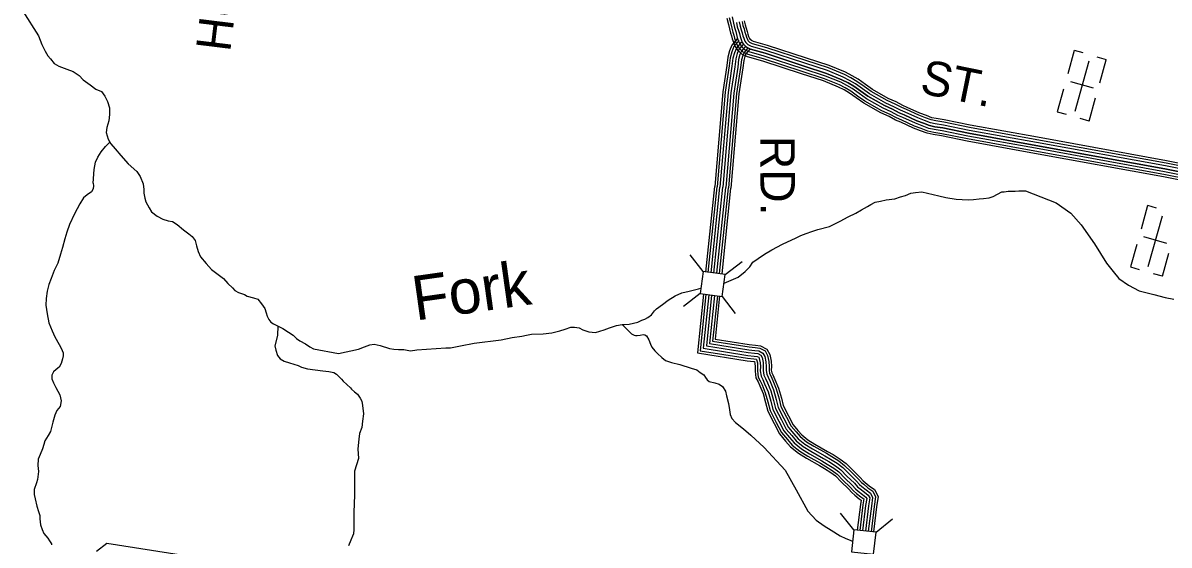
# Model space of a CAD drawing. Extents: x 1788175 to 1969470, y 584502 to 738744.
# Drawn here: x 1875363 to 1887640, y 602993 to 608583 of the extents above; entities that cross this region are included whole.
import ezdxf

# ---------------------------------------------------------------- set-up
doc = ezdxf.new("R2010")
doc.units = 0
for name, color, linetype in [('DESIGN - DRAINAGE - Bridges and Cross Drains Size Text', 7, 'Continuous'), ('DESIGN - ROW - Right-of-Way and Easement Labels', 7, 'Continuous'), ('DESIGN - TRANSPORTATION - Text', 7, 'Continuous'), ('DESIGN - UTILITIES - Cable (Underground) with Text', 7, 'Continuous'), ('SURVEY - CONTOURS - Index with Text', 7, 'Continuous'), ('SURVEY - DRAINAGE - Natural Features', 7, 'Continuous'), ('SURVEY - DRAINAGE - Storm Sewer', 7, 'Continuous'), ('SURVEY - TRANSPORTATION - Roads', 7, 'Continuous')]:
    doc.layers.add(name, color=color, linetype=linetype)

msp = doc.modelspace()

# ---------------------------------------------------------------- linework, layer by layer
at = {"layer": 'DESIGN - TRANSPORTATION - Text'}
for points in [[(1875363, 608710), (1875529, 608446), (1875567, 608350), (1875603, 608280), (1875629, 608231), (1875657, 608197), (1875699, 608149), (1875747, 608121), (1875833, 608087), (1875901, 608061), (1875964, 608021), (1876010, 607973), (1876084, 607921), (1876146, 607875), (1876204, 607847), (1876242, 607799), (1876270, 607743), (1876290, 607675), (1876292, 607601), (1876282, 607535), (1876262, 607463), (1876254, 607409), (1876276, 607339), (1876306, 607287), (1876352, 607233), (1876411, 607165), (1876491, 607075), (1876583, 606991), (1876619, 606939), (1876651, 606859)], [(1876116, 606868), (1876125, 607013), (1876141, 607091), (1876166, 607145), (1876200, 607203), (1876248, 607259), (1876295, 607305)], [(1876116, 606868), (1876118, 606839), (1876114, 606807), (1876099, 606776), (1876051, 606742), (1876013, 606709), (1875974, 606647), (1875915, 606540), (1875861, 606424), (1875832, 606342), (1875812, 606270), (1875786, 606177), (1875766, 606107), (1875737, 606011), (1875698, 605933), (1875667, 605848), (1875640, 605784), (1875623, 605710), (1875614, 605634), (1875607, 605560), (1875624, 605467), (1875641, 605373), (1875676, 605287), (1875705, 605222), (1875751, 605141), (1875772, 605101), (1875794, 605051), (1875795, 605019), (1875789, 604985), (1875772, 604935), (1875752, 604899), (1875719, 604871), (1875691, 604848), (1875673, 604810), (1875674, 604774), (1875692, 604728), (1875715, 604681), (1875758, 604600), (1875772, 604538), (1875763, 604478), (1875728, 604435), (1875706, 604383), (1875685, 604307), (1875660, 604209), (1875633, 604167), (1875597, 604108), (1875586, 604068), (1875574, 604022), (1875547, 603962), (1875528, 603912), (1875524, 603846), (1875531, 603782), (1875520, 603696), (1875509, 603660), (1875485, 603586), (1875482, 603534), (1875493, 603486), (1875513, 603408), (1875530, 603353), (1875543, 603309), (1875545, 603273), (1875550, 603209), (1875568, 603159), (1875589, 603118), (1875631, 603066), (1875648, 603037), (1875670, 603005), (1875671, 602994)], [(1876651, 606859), (1876660, 606801), (1876659, 606759), (1876669, 606708), (1876680, 606666), (1876716, 606602), (1876741, 606561), (1876801, 606515), (1876862, 606482), (1876918, 606463), (1876964, 606456), (1877014, 606424), (1877083, 606369), (1877139, 606326), (1877176, 606296), (1877208, 606253), (1877221, 606197), (1877242, 606134), (1877264, 606078), (1877327, 606007), (1877382, 605944), (1877513, 605845), (1877557, 605794), (1877608, 605745), (1877634, 605719), (1877672, 605697), (1877735, 605674), (1877767, 605659), (1877833, 605640), (1877879, 605626), (1877920, 605575), (1877956, 605525), (1877969, 605479), (1877981, 605442), (1877998, 605406), (1878020, 605380), (1878048, 605361), (1878147, 605310), (1878207, 605271), (1878259, 605241), (1878292, 605206), (1878328, 605180), (1878390, 605147), (1878435, 605114), (1878475, 605092), (1878742, 605044), (1878959, 605090), (1879021, 605115), (1879080, 605136), (1879126, 605142), (1879190, 605131), (1879291, 605098), (1879337, 605091), (1879387, 605088), (1879445, 605086), (1879513, 605073), (1879581, 605082), (1879894, 605104), (1879942, 605104), (1880050, 605126), (1880196, 605155), (1880485, 605191), (1880603, 605216), (1880707, 605230), (1880757, 605240), (1880812, 605249), (1880936, 605254), (1881028, 605266), (1881116, 605285), (1881172, 605303), (1881233, 605326), (1881273, 605327), (1881321, 605319), (1881360, 605296), (1881426, 605274), (1881498, 605269), (1881588, 605296), (1881647, 605319), (1881721, 605344), (1881783, 605353), (1881802, 605353)], [(1882873, 605796), (1883025, 605861), (1883098, 605921), (1883148, 605971), (1883183, 606023), (1883238, 606060), (1883306, 606108), (1883385, 606155), (1883498, 606213), (1883644, 606282), (1883697, 606307), (1883751, 606330), (1883813, 606350), (1883877, 606371), (1884004, 606403), (1884117, 606460), (1884203, 606507), (1884284, 606546), (1884344, 606581), (1884408, 606617), (1884445, 606638), (1884493, 606662), (1884549, 606675), (1884611, 606688), (1884702, 606701), (1884764, 606721), (1884818, 606734), (1884874, 606759), (1884924, 606767), (1884992, 606774), (1885172, 606731), (1885250, 606714), (1885358, 606697), (1885488, 606688), (1885546, 606691), (1885606, 606698), (1885652, 606702), (1885712, 606709), (1885754, 606724), (1885802, 606750), (1885849, 606775), (1885875, 606773), (1885915, 606782), (1885993, 606781), (1886031, 606785), (1886101, 606784), (1886431, 606657), (1886586, 606546)], [(1886586, 606546), (1886698, 606420), (1886842, 606218), (1886968, 606012), (1887040, 605920), (1887100, 605848), (1887206, 605774), (1887318, 605715), (1887476, 605674), (1887597, 605642), (1887691, 605624)], [(1881802, 605353), (1881857, 605357), (1881904, 605369), (1881948, 605380), (1881994, 605399), (1882024, 605412), (1882057, 605430), (1882095, 605458), (1882127, 605499), (1882150, 605522), (1882214, 605568), (1882274, 605614), (1882351, 605660), (1882420, 605692), (1882498, 605710), (1882599, 605737), (1882626, 605742)], [(1878092, 605339), (1878090, 605235), (1878063, 605125), (1878072, 605079), (1878090, 605024), (1878118, 604987), (1878163, 604960), (1878218, 604942), (1878310, 604914), (1878347, 604896), (1878411, 604878), (1878493, 604868), (1878576, 604859), (1878640, 604850), (1878695, 604841), (1878722, 604823), (1878750, 604795), (1878777, 604768), (1878795, 604749), (1878872, 604675)], [(1881783, 605353), (1881856, 605278), (1881882, 605254), (1881910, 605241), (1881924, 605237), (1881944, 605235), (1881974, 605241), (1882006, 605246), (1882026, 605243), (1882042, 605232), (1882067, 605191), (1882085, 605143), (1882100, 605111), (1882132, 605072), (1882162, 605042), (1882207, 605001), (1882247, 604967), (1882311, 604946), (1882400, 604925), (1882520, 604885), (1882582, 604869), (1882617, 604840), (1882655, 604814), (1882673, 604787), (1882691, 604761), (1882714, 604745), (1882774, 604730), (1882822, 604717), (1882856, 604689), (1882889, 604642), (1882899, 604590), (1882920, 604510), (1882931, 604442), (1882940, 604389), (1882958, 604347), (1882995, 604305), (1883081, 604238), (1883160, 604168), (1883304, 604036), (1883528, 603795), (1883645, 603583), (1883772, 603356), (1883861, 603260), (1883946, 603200), (1884020, 603154), (1884116, 603093), (1884176, 603062), (1884243, 603037), (1884251, 603031)], [(1878872, 604675), (1878882, 604662), (1878914, 604634), (1878948, 604609), (1878977, 604567), (1878995, 604534), (1879002, 604486), (1879011, 604396), (1879002, 604320), (1878993, 604252), (1878967, 604188), (1878960, 604128), (1878949, 604024), (1878956, 603918), (1878916, 603784), (1878915, 603532), (1878912, 603436), (1878909, 603344), (1878906, 603282), (1878908, 603219), (1878907, 603161), (1878904, 603113), (1878892, 603089), (1878874, 603044), (1878849, 602984)]]:
    msp.add_lwpolyline(points, dxfattribs=at)
at = {"layer": 'DESIGN - UTILITIES - Cable (Underground) with Text'}
for p, q in [((1886625, 608289), (1886555, 608038)), ((1886721, 608262), (1886626, 608289)), ((1886968, 608189), (1886871, 608216)), ((1886898, 607942), (1886967, 608189)), ((1886830, 607884), (1886586, 607952)), ((1886509, 607873), (1886441, 607631)), ((1886783, 607531), (1886853, 607780)), ((1886441, 607631), (1886536, 607605)), ((1886783, 607531), (1886687, 607558)), ((1887410, 606627), (1887340, 606376)), ((1887506, 606601), (1887411, 606627)), ((1887615, 606222), (1887370, 606291)), ((1887294, 606212), (1887226, 605970)), ((1887568, 605870), (1887637, 606118)), ((1887226, 605970), (1887321, 605943)), ((1887568, 605870), (1887472, 605896))]:
    msp.add_line(p, q, dxfattribs=at)
for points in [[(1886781, 608175), (1886629, 607633)], [(1887566, 606514), (1887414, 605972)]]:
    msp.add_lwpolyline(points, dxfattribs=at)
at = {"layer": 'SURVEY - CONTOURS - Index with Text'}
for points in [[(1882904, 608635), (1882920, 608567), (1882930, 608518), (1882943, 608474), (1882953, 608444), (1882961, 608411), (1882973, 608376), (1882992, 608332), (1883009, 608306)], [(1882929, 608641), (1882945, 608573), (1882955, 608525), (1882968, 608482), (1882977, 608451), (1882986, 608418), (1882997, 608385), (1883014, 608344), (1883031, 608321)], [(1882959, 608649), (1882975, 608579), (1882985, 608532), (1882998, 608491), (1883007, 608460), (1883015, 608427), (1883026, 608396), (1883042, 608359), (1883056, 608338)], [(1883005, 608586), (1883015, 608540), (1883027, 608500), (1883037, 608468), (1883045, 608436), (1883055, 608407), (1883069, 608374), (1883082, 608356)], [(1883005, 608586), (1883015, 608540), (1883027, 608500), (1883037, 608468), (1883045, 608436), (1883055, 608407), (1883069, 608374), (1883082, 608356)], [(1883036, 608593), (1883045, 608548), (1883057, 608509), (1883067, 608476), (1883075, 608445), (1883084, 608419), (1883096, 608389), (1883107, 608373)], [(1883066, 608599), (1883075, 608555), (1883087, 608518), (1883097, 608485), (1883105, 608454), (1883113, 608430), (1883124, 608404), (1883133, 608391)], [(1883090, 608605), (1883099, 608562), (1883110, 608525), (1883121, 608491), (1883128, 608461), (1883136, 608438), (1883146, 608416), (1883153, 608405)], [(1883014, 608412), (1882957, 608344), (1882932, 608283), (1882913, 608215), (1882902, 608126), (1882859, 607844), (1882773, 606830)], [(1883034, 608396), (1882979, 608330), (1882956, 608274), (1882938, 608210), (1882927, 608122), (1882885, 607841), (1882798, 606828)], [(1883058, 608376), (1883006, 608314), (1882986, 608264), (1882968, 608204), (1882958, 608118), (1882916, 607837), (1882829, 606825)], [(1883082, 608356), (1883033, 608298), (1883015, 608254), (1882999, 608198), (1882989, 608114), (1882946, 607834), (1882860, 606823)], [(1883082, 608356), (1883033, 608298), (1883015, 608254), (1882999, 608198), (1882989, 608114), (1882946, 607834), (1882860, 606823)], [(1883105, 608336), (1883060, 608282), (1883044, 608244), (1883029, 608192), (1883020, 608110), (1882977, 607830), (1882891, 606820)], [(1883129, 608316), (1883087, 608265), (1883074, 608234), (1883060, 608186), (1883050, 608105), (1883008, 607826), (1882922, 606818)], [(1883148, 608300), (1883108, 608252), (1883097, 608225), (1883084, 608181), (1883075, 608102), (1883033, 607824), (1882947, 606815)], [(1882679, 605914), (1882774, 606832)], [(1882703, 605912), (1882798, 606829)], [(1882734, 605908), (1882829, 606826)], [(1882765, 605905), (1882860, 606823)], [(1882765, 605905), (1882860, 606823)], [(1882796, 605902), (1882891, 606820)], [(1882826, 605899), (1882922, 606816)], [(1882852, 605896), (1882947, 606814)], [(1882653, 605678), (1882588, 605051), (1883121, 604966), (1883191, 604959), (1883200, 604958), (1883204, 604938), (1883205, 604904), (1883205, 604855), (1883215, 604784), (1883238, 604740), (1883256, 604696), (1883291, 604615), (1883318, 604520), (1883341, 604425), (1883409, 604295), (1883466, 604183), (1883532, 604106), (1883585, 604046), (1883670, 603977), (1883758, 603922), (1883894, 603846), (1883950, 603812), (1884017, 603769), (1884067, 603733), (1884128, 603670), (1884205, 603595), (1884241, 603554), (1884275, 603526), (1884322, 603489), (1884341, 603475), (1884333, 603426), (1884300, 603152)], [(1882679, 605675), (1882616, 605073), (1883125, 604992), (1883194, 604985), (1883217, 604982), (1883221, 604980), (1883221, 604979), (1883230, 604942), (1883231, 604905), (1883230, 604857), (1883240, 604792), (1883261, 604751), (1883280, 604707), (1883315, 604624), (1883343, 604526), (1883366, 604434), (1883432, 604306), (1883488, 604197), (1883552, 604123), (1883603, 604064), (1883685, 603998), (1883771, 603944), (1883907, 603868), (1883963, 603834), (1884032, 603791), (1884084, 603752), (1884146, 603689), (1884224, 603613), (1884259, 603572), (1884291, 603546), (1884338, 603509), (1884369, 603487), (1884359, 603422), (1884326, 603150)], [(1882709, 605672), (1882650, 605099), (1883129, 605022), (1883197, 605016), (1883227, 605012), (1883244, 605003), (1883251, 604990), (1883261, 604945), (1883262, 604905), (1883261, 604859), (1883270, 604802), (1883289, 604764), (1883308, 604719), (1883345, 604634), (1883373, 604534), (1883395, 604445), (1883459, 604321), (1883514, 604215), (1883575, 604143), (1883624, 604087), (1883703, 604023), (1883787, 603970), (1883922, 603895), (1883979, 603860), (1884049, 603816), (1884104, 603776), (1884168, 603710), (1884246, 603634), (1884281, 603595), (1884311, 603571), (1884357, 603534), (1884393, 603507), (1884401, 603492), (1884389, 603418), (1884357, 603146)], [(1882740, 605669), (1882684, 605125), (1883133, 605053), (1883201, 605046), (1883236, 605042), (1883266, 605026), (1883280, 605001), (1883291, 604949), (1883293, 604905), (1883292, 604861), (1883300, 604811), (1883318, 604777), (1883337, 604731), (1883374, 604644), (1883403, 604542), (1883424, 604456), (1883487, 604335), (1883539, 604232), (1883599, 604164), (1883646, 604109), (1883721, 604048), (1883803, 603997), (1883938, 603921), (1883995, 603887), (1884067, 603842), (1884124, 603799), (1884190, 603732), (1884269, 603655), (1884302, 603617), (1884330, 603595), (1884376, 603558), (1884417, 603528), (1884433, 603497), (1884420, 603414), (1884387, 603143)], [(1882740, 605669), (1882684, 605125), (1883133, 605053), (1883201, 605046), (1883236, 605042), (1883266, 605026), (1883280, 605001), (1883291, 604949), (1883293, 604905), (1883292, 604861), (1883300, 604811), (1883318, 604777), (1883337, 604731), (1883374, 604644), (1883403, 604542), (1883424, 604456), (1883487, 604335), (1883539, 604232), (1883599, 604164), (1883646, 604109), (1883721, 604048), (1883803, 603997), (1883938, 603921), (1883995, 603887), (1884067, 603842), (1884124, 603799), (1884190, 603732), (1884269, 603655), (1884302, 603617), (1884330, 603595), (1884376, 603558), (1884417, 603528), (1884433, 603497), (1884420, 603414), (1884387, 603143)], [(1882771, 605666), (1882718, 605151), (1883137, 605084), (1883204, 605077), (1883246, 605072), (1883289, 605049), (1883309, 605013), (1883322, 604953), (1883324, 604906), (1883323, 604863), (1883330, 604821), (1883346, 604790), (1883366, 604743), (1883403, 604655), (1883433, 604550), (1883453, 604467), (1883514, 604349), (1883565, 604250), (1883622, 604184), (1883668, 604131), (1883739, 604073), (1883819, 604024), (1883953, 603948), (1884012, 603913), (1884084, 603868), (1884145, 603823), (1884212, 603754), (1884291, 603677), (1884324, 603640), (1884350, 603619), (1884395, 603583), (1884442, 603548), (1884465, 603503), (1884451, 603409), (1884418, 603140)], [(1882802, 605662), (1882751, 605177), (1883141, 605115), (1883207, 605108), (1883256, 605102), (1883312, 605072), (1883339, 605024), (1883353, 604957), (1883355, 604906), (1883355, 604866), (1883360, 604830), (1883374, 604803), (1883394, 604755), (1883433, 604665), (1883463, 604558), (1883482, 604478), (1883542, 604363), (1883591, 604267), (1883646, 604204), (1883689, 604154), (1883757, 604099), (1883834, 604050), (1883969, 603975), (1884028, 603940), (1884102, 603893), (1884165, 603846), (1884233, 603776), (1884314, 603698), (1884345, 603662), (1884369, 603643), (1884413, 603607), (1884466, 603569), (1884497, 603508), (1884482, 603405), (1884449, 603136)], [(1882826, 605660), (1882778, 605197), (1883144, 605139), (1883210, 605133), (1883264, 605126), (1883330, 605090), (1883362, 605033), (1883378, 604960), (1883380, 604906), (1883379, 604867), (1883384, 604838), (1883396, 604814), (1883417, 604765), (1883456, 604673), (1883487, 604564), (1883506, 604486), (1883564, 604375), (1883612, 604281), (1883664, 604220), (1883707, 604172), (1883772, 604119), (1883847, 604072), (1883981, 603996), (1884041, 603961), (1884116, 603914), (1884182, 603865), (1884251, 603794), (1884332, 603715), (1884363, 603680), (1884384, 603662), (1884428, 603627), (1884485, 603586), (1884523, 603512), (1884506, 603402), (1884474, 603134)]]:
    msp.add_lwpolyline(points, dxfattribs=at)
at = {"layer": 'SURVEY - DRAINAGE - Natural Features'}
msp.add_lwpolyline([(1876152, 602928), (1876262, 603012), (1878721, 602629), (1878582, 601460)], dxfattribs=at)
at = {"layer": 'SURVEY - DRAINAGE - Storm Sewer'}
for p, q in [((1882650, 605921), (1882512, 606101)), ((1882885, 605889), (1883066, 606027)), ((1882618, 605685), (1882438, 605547)), ((1882854, 605654), (1882992, 605473)), ((1884265, 603156), (1884122, 603333)), ((1884501, 603131), (1884678, 603273))]:
    msp.add_line(p, q, dxfattribs=at)
for points in [[(1882854, 605654), (1882885, 605889), (1882650, 605921), (1882618, 605685)], [(1884239, 602920), (1884475, 602894), (1884501, 603131), (1884265, 603156)]]:
    msp.add_lwpolyline(points, close=True, dxfattribs=at)
at = {"layer": 'SURVEY - TRANSPORTATION - Roads'}
for points in [[(1888632, 606752), (1887584, 606959), (1886202, 607210), (1885480, 607341), (1885205, 607397), (1885119, 607411), (1885056, 607425), (1884986, 607452), (1884913, 607479), (1884776, 607542), (1884722, 607565), (1884651, 607603), (1884565, 607641), (1884382, 607744), (1884303, 607800), (1884230, 607853), (1884172, 607887), (1884110, 607919), (1883949, 607985), (1883711, 608062), (1883295, 608198), (1883132, 608244), (1883079, 608270), (1883041, 608306), (1883032, 608317)], [(1888638, 606782), (1887590, 606990), (1886208, 607241), (1885486, 607371), (1885211, 607428), (1885125, 607442), (1885065, 607454), (1884997, 607481), (1884925, 607508), (1884788, 607570), (1884735, 607592), (1884665, 607631), (1884579, 607669), (1884399, 607771), (1884321, 607826), (1884247, 607879), (1884187, 607914), (1884123, 607947), (1883959, 608014), (1883721, 608092), (1883304, 608228), (1883144, 608273), (1883097, 608296), (1883064, 608327), (1883057, 608336)], [(1883081, 608355), (1883087, 608348), (1883115, 608322), (1883155, 608302), (1883313, 608258), (1883730, 608121), (1883970, 608043), (1884136, 607975), (1884202, 607941), (1884264, 607905), (1884339, 607851), (1884415, 607797), (1884593, 607697), (1884679, 607658), (1884749, 607620), (1884801, 607598), (1884937, 607536), (1885008, 607510), (1885074, 607484), (1885130, 607472), (1885216, 607458), (1885492, 607402), (1886213, 607271), (1887596, 607020), (1888644, 606813)], [(1888644, 606813), (1887596, 607020), (1886213, 607271), (1885492, 607402), (1885216, 607458), (1885130, 607472), (1885074, 607484), (1885008, 607510), (1884937, 607536), (1884801, 607598), (1884749, 607620), (1884679, 607658), (1884593, 607697), (1884415, 607797), (1884339, 607851), (1884264, 607905), (1884202, 607941), (1884136, 607975), (1883970, 608043), (1883730, 608121), (1883313, 608258), (1883155, 608302), (1883115, 608322), (1883087, 608348), (1883081, 608355)], [(1888650, 606843), (1887602, 607051), (1886219, 607302), (1885498, 607432), (1885222, 607489), (1885136, 607503), (1885083, 607514), (1885019, 607539), (1884948, 607565), (1884813, 607627), (1884762, 607648), (1884693, 607686), (1884607, 607724), (1884432, 607823), (1884357, 607876), (1884280, 607931), (1884217, 607968), (1884149, 608003), (1883981, 608072), (1883740, 608151), (1883322, 608287), (1883166, 608331), (1883133, 608348), (1883110, 608369), (1883106, 608374)], [(1888656, 606874), (1887607, 607081), (1886224, 607332), (1885504, 607463), (1885227, 607519), (1885142, 607533), (1885092, 607544), (1885030, 607568), (1884960, 607594), (1884826, 607655), (1884776, 607676), (1884706, 607714), (1884621, 607752), (1884449, 607849), (1884375, 607901), (1884297, 607957), (1884231, 607995), (1884162, 608031), (1883991, 608101), (1883749, 608180), (1883331, 608317), (1883177, 608360), (1883151, 608373), (1883133, 608390), (1883130, 608394)], [(1888661, 606899), (1887612, 607106), (1886229, 607358), (1885509, 607488), (1885232, 607544), (1885147, 607558), (1885100, 607568), (1885040, 607592), (1884970, 607617), (1884836, 607679), (1884787, 607699), (1884718, 607737), (1884632, 607775), (1884462, 607871), (1884390, 607922), (1884311, 607979), (1884244, 608018), (1884173, 608055), (1884000, 608126), (1883757, 608205), (1883338, 608342), (1883187, 608384), (1883166, 608395), (1883152, 608407), (1883150, 608409)], [(1888627, 606728), (1887580, 606935), (1886198, 607186), (1885476, 607317), (1885201, 607373), (1885114, 607387), (1885049, 607401), (1884978, 607429), (1884904, 607456), (1884766, 607519), (1884711, 607542), (1884641, 607581), (1884554, 607619), (1884369, 607723), (1884289, 607780), (1884216, 607832), (1884160, 607865), (1884099, 607896), (1883940, 607962), (1883703, 608039), (1883288, 608175), (1883123, 608221), (1883065, 608250), (1883023, 608289), (1883013, 608302)]]:
    msp.add_lwpolyline(points, dxfattribs=at)

# ---------------------------------------------------------------- texts
at = {"layer": 'DESIGN - DRAINAGE - Bridges and Cross Drains Size Text'}
msp.add_text('Fork', height=475, rotation=8.0028, dxfattribs=at).set_placement((1879568, 605395))
at = {"layer": 'DESIGN - ROW - Right-of-Way and Easement Labels'}
for s, rotation, p in [('HUDDLESTON', 82.9987, (1877583, 608265)), ('ST.', 348.4771, (1884959, 607834)), ('RD.', 270.3143, (1883260, 607372))]:
    msp.add_text(s, height=370, rotation=rotation, dxfattribs=at).set_placement(p)

doc.saveas('drawing.dxf')
